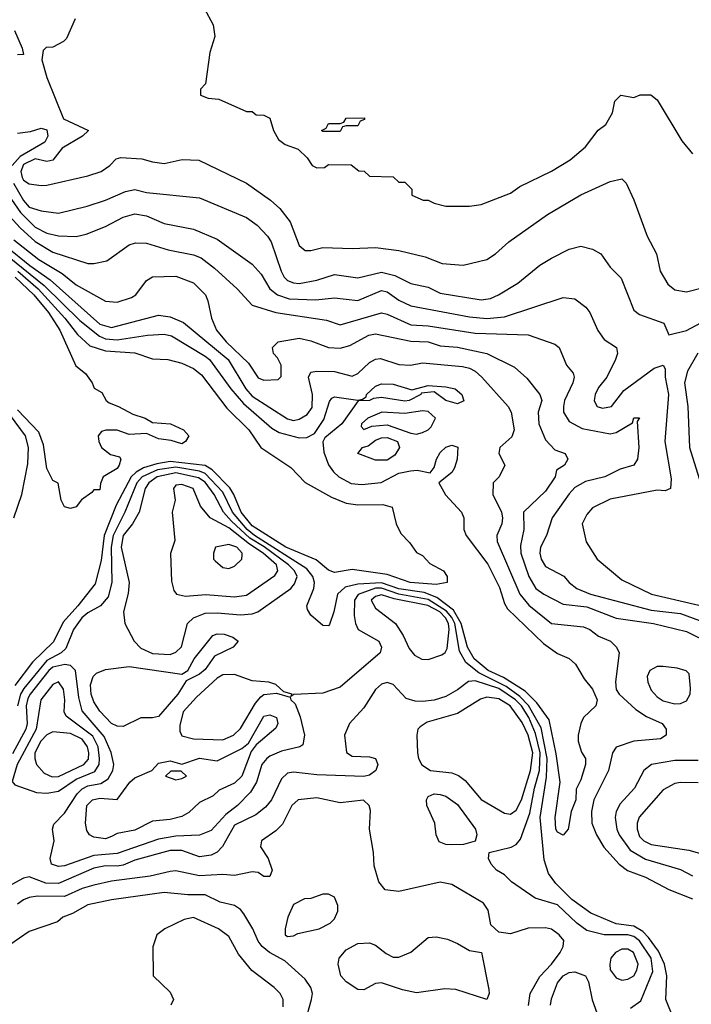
# Model space of a CAD drawing. Header units: inches. Extents: x 2348341 to 2479810, y 460419 to 613669.
# Tile 260 of 656: x 2393837 to 2396127, y 532993 to 536347. Entities that reach past the tile are written whole.
import ezdxf

# ---------------------------------------------------------------- set-up
doc = ezdxf.new("R2010")
doc.units = ezdxf.units.IN
doc.header["$MEASUREMENT"] = 0
doc.layers.add('C3593', color=7, linetype='Continuous')

msp = doc.modelspace()

# ---------------------------------------------------------------- linework, layer by layer
at = {"layer": 'C3593', "color": 2}
for points, elevation in [([(2394466.6, 536386.6), (2394496.3, 536330), (2394502, 536290), (2394485.1, 536234.9), (2394471, 536129), (2394454, 536110), (2394454, 536090), (2394479.6, 536079.6), (2394516, 536076), (2394610, 536034), (2394630, 536034), (2394643.6, 536023.6), (2394670, 536022), (2394690, 536011.3), (2394702, 535970), (2394719.6, 535939.6), (2394742, 535922), (2394786, 535906), (2394816.9, 535876.9), (2394834, 535850), (2394850, 535842), (2394876.4, 535843.6), (2394890, 535854), (2394967.3, 535852.7), (2394992.7, 535832.7), (2395011.6, 535831.6), (2395030, 535814), (2395110, 535812), (2395130, 535794), (2395150, 535794), (2395174, 535770), (2395174, 535750), (2395212.7, 535732.7), (2395230, 535732), (2395250, 535722), (2395290, 535712), (2395370, 535712), (2395410, 535718), (2395510, 535756), (2395541.5, 535778.5), (2395650, 535830.8), (2395714, 535870), (2395766.3, 535913.7), (2395809.3, 535970.7), (2395835.3, 535990), (2395858, 536030), (2395866, 536070), (2395886, 536090), (2395930, 536082), (2395951.6, 536091.6), (2395988.4, 536091.6), (2396010, 536074), (2396094.4, 535934.4), (2396131, 535890)], 82), ([(2394026.8, 536350), (2393996.8, 536283.2), (2393987.1, 536272.9), (2393950, 536254), (2393927.1, 536252.9), (2393917.3, 536242.7), (2393912.4, 536210), (2393930, 536150.8), (2393987, 536010), (2394071.3, 535970), (2394051, 535950), (2393981.6, 535910), (2393950, 535869), (2393930, 535863.7), (2393890, 535872.7), (2393850, 535853.8), (2393841.3, 535830), (2393845.8, 535810), (2393850, 535800.5), (2393870, 535788.2), (2393910, 535782), (2393930, 535784), (2394070, 535814.8), (2394115.3, 535830), (2394144, 535850), (2394166.3, 535873.7), (2394182, 535878), (2394253.7, 535873.7), (2394290, 535862.8), (2394330, 535857.3), (2394390.6, 535870.6), (2394448.1, 535868.1), (2394610.4, 535790.4), (2394692.4, 535732.4), (2394723.8, 535703.8), (2394758.8, 535658.8), (2394790, 535578), (2394810, 535561), (2394830, 535561), (2394870, 535570.8), (2394970, 535567.3), (2395050, 535570.7), (2395130, 535560.5), (2395219, 535539), (2395277.1, 535517.1), (2395349.4, 535510.6), (2395430, 535530.7), (2395459, 535550), (2395504, 535590), (2395636.6, 535683.4), (2395750, 535750.8), (2395850, 535796), (2395890, 535804.7), (2395904.7, 535790), (2395930, 535734), (2395976, 535610), (2396007.3, 535550), (2396020.7, 535490), (2396046.2, 535446.2), (2396070, 535427.3), (2396110, 535420.5), (2396230, 535450.5)], 78), ([(2393819.2, 536310), (2393845.5, 536250), (2393850, 536228.7), (2393830, 536227.3)], 74), ([(2393830, 535961.2), (2393873.9, 535966.1), (2393910, 535977.3), (2393930, 535972), (2393933.4, 535950), (2393923, 535930), (2393839.4, 535880.6), (2393811.6, 535850)], 74), ([(2393770.4, 535790), (2393839.7, 535690), (2393890, 535640.9), (2393930, 535619.5), (2393970, 535610.4), (2394030, 535608.4), (2394063.9, 535616.1), (2394130, 535643), (2394190, 535674.9), (2394230, 535686), (2394270, 535679.3), (2394330, 535653), (2394430, 535633.4), (2394510, 535599.1), (2394630, 535514.8), (2394660.7, 535480.7), (2394690.4, 535430), (2394716.3, 535410), (2394755.9, 535395.9), (2394846.7, 535393.3), (2394910, 535399.5), (2394990, 535390.4), (2395070, 535424.9), (2395090, 535420.4), (2395130, 535392.2), (2395170, 535372.4), (2395370, 535334.6), (2395430, 535328.9), (2395490, 535335.3), (2395690, 535400.7), (2395730, 535396), (2395767.5, 535367.5), (2395781, 535350), (2395807.9, 535287.9), (2395830, 535258), (2395871, 535230), (2395874.8, 535210), (2395867.7, 535190), (2395838.8, 535130), (2395810, 535094), (2395798.8, 535070), (2395794.8, 535050), (2395799.8, 535039.8), (2395806, 535030), (2395823.4, 535023.4), (2395854, 535030), (2395896.5, 535083.5), (2396000.1, 535159.9), (2396031, 535170), (2396037.6, 535157.6), (2396037.4, 535130), (2396048.7, 535070), (2396036.4, 534910), (2396057.3, 534782.7), (2396056, 534750), (2396037.5, 534742.5), (2396010, 534745.1), (2395850, 534714), (2395790, 534684), (2395770, 534662), (2395754.8, 534630), (2395768.1, 534568.1), (2395806, 534510), (2395890, 534439.1), (2395991, 534390), (2396299.2, 534319.2)], 70), ([(2393816.6, 535790), (2393850, 535731.8), (2393870, 535708.9), (2393910, 535696.4), (2393970, 535688.2), (2394067.7, 535712.3), (2394130, 535732.7), (2394197.7, 535762.3), (2394230, 535768.4), (2394270, 535758.4), (2394450, 535740.7), (2394610, 535673.4), (2394646.9, 535646.9), (2394682, 535610), (2394694.9, 535590), (2394728.7, 535490), (2394739.3, 535470), (2394750, 535459.3), (2394770, 535450.4), (2394790, 535448.8), (2394850, 535459.5), (2394910, 535479.3), (2394990, 535468.4), (2395070, 535487.2), (2395115.8, 535475.8), (2395170, 535448.4), (2395230, 535435.8), (2395270, 535415.3), (2395410, 535392.7), (2395442, 535398), (2395469, 535410), (2395535.3, 535450), (2395610, 535510.8), (2395650, 535534.8), (2395710, 535566), (2395750, 535576), (2395790, 535566), (2395818, 535550), (2395850, 535504.7), (2395887.1, 535467.1), (2395930, 535358), (2395950, 535342.8), (2396033, 535313), (2396050, 535274), (2396110, 535288), (2396210, 535341.6)], 74), ([(2393790, 535692), (2393838.7, 535638.7), (2393890, 535591.4), (2393950, 535555.6), (2394070, 535517.1), (2394090, 535516.3), (2394134.2, 535525.8), (2394210, 535580.7), (2394232.5, 535587.5), (2394270, 535586), (2394342.9, 535562.9), (2394430, 535546.7), (2394455.6, 535535.6), (2394501.2, 535501.2), (2394578.8, 535430), (2394630, 535374.8), (2394710.3, 535350.3), (2394883.1, 535323.1), (2394930, 535308), (2395070, 535348.4), (2395090, 535344.4), (2395170, 535307.4), (2395230, 535304.6), (2395390, 535279), (2395570, 535273.4), (2395661.4, 535241.4), (2395676, 535230), (2395701, 535170), (2395723.5, 535143.5), (2395727.3, 535130), (2395723, 535110), (2395694.4, 535050), (2395690.4, 535030), (2395690.5, 535010), (2395710, 534978.8), (2395754.2, 534954.2), (2395850, 534936.3), (2395870, 534940.7), (2395925.6, 534974.4), (2395930, 534990.7), (2395950, 534991.3), (2395942, 534978), (2395947.3, 534890), (2395943, 534850), (2395930.4, 534829.6), (2395884.4, 534815.6), (2395832, 534790), (2395765.5, 534774.5), (2395730, 534754), (2395710, 534732.3), (2395652.7, 534650), (2395633.4, 534590), (2395612.7, 534550), (2395610.4, 534530), (2395614.9, 534510), (2395630, 534484), (2395691.8, 534451.8), (2395710.6, 534430), (2395736.3, 534410), (2395782.8, 534390), (2395990, 534335.8), (2396090, 534324.4), (2396330, 534236)], 66), ([(2393794, 535574), (2393871.5, 535510), (2393940.6, 535460.6), (2394110.6, 535310), (2394150, 535298.3), (2394310, 535340.3), (2394350, 535334.9), (2394395.4, 535315.4), (2394547.6, 535190), (2394607.9, 535090), (2394630, 535065.2), (2394750, 534987.6), (2394770, 534982.3), (2394790, 534986), (2394817.2, 535002.8), (2394834.3, 535025.7), (2394835.6, 535070), (2394821.6, 535130), (2394830, 535146.8), (2394849.6, 535150.4), (2394910, 535148.7), (2394970, 535132.7), (2394990, 535141.6), (2395030, 535179.3), (2395050, 535190.5), (2395067.5, 535192.5), (2395130, 535172.4), (2395169.5, 535170.5), (2395210, 535178), (2395346.1, 535166.1), (2395370, 535160.3), (2395390.2, 535150.2), (2395412.4, 535130), (2395502, 535030), (2395513, 535010), (2395522.4, 534950), (2395514.3, 534925.7), (2395474, 534890), (2395470.6, 534870), (2395491, 534830), (2395471, 534790), (2395451, 534770), (2395450.5, 534730), (2395479.3, 534670), (2395483, 534650), (2395480.7, 534630), (2395464, 534590), (2395464.9, 534570), (2395542, 534390), (2395572.3, 534352.3), (2395650, 534290.4), (2395759, 534279), (2395781, 534270), (2395810, 534246.8), (2395851, 534230), (2395871, 534210), (2395881, 534190), (2395867.9, 534092.1), (2395870, 534066), (2395880.7, 534050), (2395937.6, 533997.6), (2395973.7, 533973.7), (2396027.3, 533950), (2396041, 533930), (2396041, 533910), (2396022, 533898), (2395930, 533889.3), (2395870.8, 533869.2), (2395858, 533850), (2395844, 533790), (2395794, 533690), (2395786, 533650), (2395787.2, 533610), (2395803.8, 533570), (2395828.8, 533528.8), (2395880.7, 533470), (2395909, 533449), (2395970, 533426.3), (2396050, 533384.6), (2396130, 533352.9)], 58), ([(2393817.7, 535597.7), (2393903.1, 535530), (2393982.2, 535482.2), (2394030, 535444.4), (2394130, 535388), (2394170, 535384.9), (2394218.9, 535401.1), (2394233.2, 535410), (2394270, 535458.8), (2394290, 535470.7), (2394370, 535473.4), (2394430, 535450.7), (2394470.7, 535410), (2394479.1, 535390), (2394490.6, 535330), (2394508.2, 535290), (2394541.3, 535250), (2394617.7, 535177.7), (2394650, 535127.3), (2394670, 535118.8), (2394718, 535122), (2394728, 535132), (2394728.7, 535170), (2394715.5, 535195.5), (2394702, 535210), (2394699, 535230), (2394718, 535250), (2394790, 535262), (2394830, 535253), (2394890, 535230.4), (2394930, 535228.4), (2394962.3, 535237.7), (2395027.3, 535272.7), (2395050, 535277), (2395170, 535251.7), (2395230, 535250.3), (2395270, 535235.8), (2395330, 535231.8), (2395430, 535210.4), (2395523.4, 535163.4), (2395565.8, 535125.8), (2395610.7, 535070), (2395617.1, 535050), (2395604.9, 535010), (2395606.4, 534970), (2395630, 534916), (2395661.7, 534881.7), (2395696, 534870), (2395706, 534850), (2395694.8, 534830), (2395666.9, 534813.1), (2395662, 534790), (2395630, 534740.9), (2395554.8, 534670), (2395555.3, 534610), (2395543.8, 534556.2), (2395544.9, 534530), (2395573.1, 534450), (2395597.1, 534410), (2395624, 534390), (2395690, 534355.8), (2395770, 534347.6), (2395870, 534308.7), (2395998, 534290), (2396110, 534263.1), (2396176, 534230)], 62), ([(2393777.8, 535557.8), (2393921.2, 535441.2), (2394042, 535322), (2394108.8, 535268.8), (2394130, 535260.2), (2394170, 535256.9), (2394272.8, 535272.8), (2394330, 535276.4), (2394354.8, 535270), (2394470, 535201.1), (2394484.4, 535190), (2394556.5, 535090), (2394599.8, 535039.8), (2394696.2, 534956.2), (2394721.5, 534941.5), (2394790, 534922.4), (2394816.2, 534923.8), (2394842, 534938), (2394874.5, 534985.5), (2394893.1, 535046.9), (2394901.7, 535058.3), (2394910, 535063), (2394989.4, 535050.6), (2395005.6, 535054.4), (2395018, 535062), (2395019, 535070), (2395050, 535098.8), (2395070, 535107.3), (2395110, 535106), (2395173.6, 535086.4), (2395230, 535101), (2395290, 535096.3), (2395322, 535090), (2395344.7, 535070), (2395351.3, 535048.7), (2395330, 535039), (2395290, 535049.6), (2395250, 535079), (2395205.4, 535074.6), (2395204.7, 535070), (2395164.7, 535050), (2395150, 535047.4), (2395070, 535060.7), (2395043.5, 535056.5), (2395029.5, 535049.5), (2394990.9, 535049.1), (2394934.9, 534970), (2394877.1, 534922.9), (2394870.4, 534909.6), (2394873.5, 534873.5), (2394890.3, 534830.3), (2394906.6, 534806.6), (2394924.9, 534790), (2394967.5, 534767.5), (2395003.9, 534763.9), (2395069.6, 534770.4), (2395130, 534802), (2395169.6, 534810.4), (2395192.3, 534812.3), (2395236.5, 534803.5), (2395250, 534822), (2395257.6, 534850), (2395270, 534873.4), (2395290, 534890.6), (2395310, 534897.3), (2395330.7, 534890.7), (2395328, 534850), (2395319.2, 534820.8), (2395310, 534805.2), (2395266, 534770), (2395288.6, 534728.6), (2395342.8, 534670), (2395350.7, 534650), (2395350.8, 534610), (2395358.8, 534590), (2395432.8, 534492.8), (2395473, 534413), (2395490, 534358.8), (2395500.2, 534340.2), (2395622.2, 534222.2), (2395670, 534187.7), (2395710, 534170.6), (2395732.1, 534152.1), (2395761.7, 534101.7), (2395790, 534066.8), (2395805.5, 534030), (2395800.7, 534010), (2395758.8, 533970), (2395750.4, 533949.6), (2395741, 533910), (2395741, 533890), (2395752.5, 533852.5), (2395766, 533830), (2395766, 533810), (2395750, 533758), (2395733.7, 533726.3), (2395732.4, 533690), (2395717.3, 533650), (2395706.8, 533590), (2395690, 533569.4), (2395670, 533579), (2395665.1, 533590), (2395662, 533630), (2395679.3, 533750), (2395665.9, 533845.9), (2395642.3, 533962.3), (2395600.1, 534020.1), (2395559.9, 534059.9), (2395486.8, 534106.8), (2395434, 534130), (2395385.8, 534170), (2395363.2, 534210), (2395342.6, 534290), (2395315.6, 534335.6), (2395259, 534379), (2395215.8, 534395.8), (2395130, 534408.6), (2395070, 534429), (2394990, 534424.5), (2394946.4, 534413.6), (2394920.4, 534390), (2394907.7, 534330), (2394893, 534287), (2394890, 534282), (2394870, 534284), (2394830, 534319), (2394818.6, 534338.6), (2394816, 534350), (2394839.5, 534410), (2394842.4, 534430), (2394836.9, 534450), (2394816.5, 534476.5), (2394637.7, 534590), (2394612.6, 534610), (2394562.5, 534670), (2394530, 534738.2), (2394470, 534801.2), (2394450, 534809.3), (2394370, 534822.5), (2394306.5, 534813.5), (2394254.4, 534790), (2394236.8, 534770), (2394195.8, 534670), (2394156.3, 534590), (2394148.7, 534550), (2394151.7, 534430), (2394138.4, 534381.6), (2394112.7, 534350), (2394070, 534326.9), (2394048.9, 534310), (2394020.9, 534270), (2393994.5, 534205.5), (2393978.4, 534190), (2393930, 534164.4), (2393851.1, 534068.9), (2393840.5, 534050), (2393830.1, 534010)], 54), ([(2393830.7, 535490.7), (2393900.6, 535430), (2393991.3, 535330), (2394034.5, 535274.5), (2394076.1, 535236.1), (2394130, 535219.1), (2394230, 535212.9), (2394290, 535192.2), (2394342, 535190), (2394390, 535177), (2394430, 535159.5), (2394457.2, 535137.2), (2394543.6, 535023.6), (2394618.7, 534950), (2394658.7, 534890), (2394761.6, 534821.6), (2394810.5, 534770.5), (2394900.6, 534720.6), (2394950, 534700.4), (2394990, 534694.4), (2395075.2, 534695.2), (2395107.1, 534687.1), (2395121, 534630), (2395136.9, 534596.9), (2395166.4, 534566.4), (2395190, 534532), (2395210, 534522), (2395234.8, 534494.8), (2395282, 534470), (2395294, 534450), (2395294, 534430), (2395256.4, 534423.6), (2395168, 534430), (2395090, 534457), (2394970, 534474), (2394910, 534464.5), (2394890, 534472), (2394847.7, 534507.7), (2394744.2, 534550), (2394630, 534623.5), (2394592.1, 534670), (2394567.3, 534730), (2394553, 534753), (2394493.3, 534813.3), (2394470, 534829.1), (2394350, 534842), (2394305.2, 534834.8), (2394259.7, 534820.3), (2394234, 534806), (2394217.5, 534790), (2394166.1, 534693.9), (2394125.2, 534590), (2394114.7, 534505.3), (2394094, 534426), (2394035.6, 534350), (2393985.2, 534294.8), (2393952.6, 534227.4), (2393881.2, 534158.8), (2393821.1, 534078.9)], 50), ([(2393822.2, 535470), (2393885.5, 535410), (2393935.5, 535350), (2393974.3, 535290), (2394028.3, 535168.3), (2394061.4, 535141.4), (2394084.7, 535110), (2394091.6, 535091.6), (2394116.9, 535076.9), (2394132, 535050), (2394142, 535042), (2394174, 535030), (2394223, 535003), (2394264.7, 534990), (2394290, 534974.8), (2394351.3, 534970), (2394396, 534950), (2394414, 534930), (2394402, 534910), (2394390, 534902), (2394353.2, 534913.2), (2394310, 534919), (2394270, 534937.2), (2394210, 534934), (2394169.1, 534949.1), (2394130.9, 534949.1), (2394116, 534944), (2394104.7, 534930), (2394106.8, 534910), (2394116, 534890), (2394146.4, 534866.4), (2394178, 534858), (2394182, 534850), (2394176, 534830), (2394170, 534818), (2394122, 534790), (2394112.7, 534767.3), (2394110, 534746), (2394090, 534746), (2394083.6, 534736.4), (2394047.9, 534712.1), (2394030, 534688), (2394010, 534682), (2393990, 534688), (2393979, 534710), (2393968, 534768), (2393950, 534778), (2393930, 534818), (2393918.9, 534898.9), (2393902.5, 534942.5), (2393830, 535018.7)], 46), ([(2396149.1, 535210.9), (2396113.4, 535150), (2396103, 535110), (2396114.4, 535030), (2396120.4, 534890), (2396170.8, 534730)], 74), ([(2393816.9, 534650), (2393844.5, 534730), (2393865.3, 534834.7), (2393867.2, 534890), (2393856.8, 534930), (2393770, 535047.1)], 50), ([(2396090, 532886), (2396039.6, 533010), (2396043.5, 533090), (2396035.6, 533130), (2396014.4, 533174.4), (2395980.5, 533220.5), (2395960.8, 533240.8), (2395930, 533259.4), (2395870, 533267.1), (2395784.1, 533304.1), (2395719.8, 533350), (2395664.4, 533404.4), (2395639.3, 533439.3), (2395625.4, 533485.4), (2395611.8, 533630), (2395632.6, 533767.4), (2395635, 533830), (2395614.6, 533934.6), (2395571.5, 534011.5), (2395542.1, 534042.1), (2395495.4, 534075.4), (2395401.8, 534121.8), (2395357.8, 534157.8), (2395336.5, 534196.5), (2395320.4, 534290), (2395310.6, 534310.6), (2395292.6, 534332.6), (2395230, 534371.9), (2395130, 534390.8), (2395070, 534410.8), (2395049.7, 534410.3), (2394991.1, 534388.9), (2394978.9, 534370), (2394977.6, 534317.6), (2394981.6, 534290), (2394990.8, 534270), (2395061, 534230), (2395070.8, 534210), (2395066, 534190), (2394930, 534073.2), (2394870, 534052.7), (2394772, 534048), (2394762, 534042), (2394766, 534050), (2394738, 534058), (2394710, 534082), (2394686, 534090), (2394630, 534095.1), (2394570, 534116.2), (2394530, 534115.6), (2394510, 534103.6), (2394440.4, 534039.6), (2394394.9, 533990), (2394383.1, 533943.1), (2394383.4, 533923.4), (2394390, 533907.7), (2394430, 533897.1), (2394530, 533894.4), (2394566.6, 533910), (2394590, 533932.4), (2394640.6, 534019.4), (2394659.1, 534040.9), (2394670, 534048), (2394712.7, 534052.7), (2394759.6, 534039.6), (2394762, 534030), (2394776.8, 534016.8), (2394792.8, 533972.8), (2394807.7, 533910), (2394802.8, 533877.2), (2394792, 533870), (2394730, 533855.1), (2394690, 533838.7), (2394679.3, 533830), (2394663.1, 533810), (2394644.2, 533750), (2394624.4, 533715.6), (2394579.5, 533670), (2394540, 533640), (2394490, 533585.1), (2394450.3, 533569.7), (2394370, 533565.8), (2394310, 533556.1), (2394170, 533506.6), (2394090, 533500.3), (2393990, 533465.1), (2393970, 533462.4), (2393946, 533470), (2393940.9, 533490), (2393954.5, 533550), (2393949.2, 533590), (2393953.2, 533606.8), (2393990, 533644), (2394033.7, 533710), (2394050, 533727.4), (2394070, 533736.9), (2394114.2, 533745.8), (2394138.5, 533761.5), (2394154.7, 533790), (2394158, 533810), (2394149.6, 533850.4), (2394124.9, 533904.9), (2394050, 533992.7), (2394038.4, 534038.4), (2394027.6, 534130), (2394010, 534147.6), (2393990.9, 534150.9), (2393950, 534141.4), (2393936.5, 534130), (2393873.2, 534050), (2393865.6, 534034.4), (2393859.8, 534010), (2393863, 533950), (2393858.5, 533930), (2393813.1, 533846.9)], 58), ([(2395919.6, 532980.4), (2395954.9, 533005.1), (2395994.9, 533105.1), (2395989.8, 533150), (2395950, 533209.7), (2395930, 533224.2), (2395910, 533229.8), (2395830, 533229.6), (2395770, 533245.1), (2395736, 533270), (2395670, 533332), (2395594.2, 533354.2), (2395514, 533410), (2395490, 533434), (2395462, 533450), (2395444, 533470), (2395435.3, 533490), (2395438, 533510), (2395511.9, 533528.1), (2395530, 533537.3), (2395544.7, 533555.3), (2395576.2, 533643.8), (2395592.1, 533730), (2395609.2, 533790), (2395610.9, 533850), (2395595.4, 533915.4), (2395572.8, 533970), (2395547.5, 534010), (2395527.2, 534030), (2395470, 534069.1), (2395390, 534094.5), (2395367.2, 534092.8), (2395330, 534064.5), (2395290, 534042), (2395250, 534029.6), (2395210, 534025.1), (2395185.6, 534025.6), (2395154.5, 534034.5), (2395110, 534082.7), (2395090, 534089.4), (2395070, 534083.7), (2395050, 534066), (2395010, 534002.7), (2394961, 533950), (2394944, 533910), (2394951, 533851), (2394970, 533838), (2395030, 533836), (2395050, 533831), (2395058, 533810), (2395051.3, 533790), (2395030, 533774), (2395010, 533769.4), (2394850, 533775.4), (2394770, 533784.2), (2394750, 533780.7), (2394730, 533761.2), (2394695.8, 533690), (2394675.6, 533664.4), (2394641.8, 533638.2), (2394570, 533602.9), (2394529.1, 533530.9), (2394510, 533511.8), (2394490, 533501.3), (2394450, 533495.6), (2394390, 533516.9), (2394350, 533517.4), (2394230, 533484), (2394190, 533467.4), (2394170, 533463.5), (2394130, 533465.1), (2394090, 533456.8), (2393970, 533405.1), (2393926.2, 533406.2), (2393870, 533427.3), (2393850, 533422.9), (2393770, 533379.3)], 62), ([(2396150, 533823.5), (2396070, 533824), (2395990.3, 533809.7), (2395964.9, 533790), (2395932.7, 533730), (2395883.6, 533676.4), (2395870.4, 533650), (2395866.4, 533630), (2395872.2, 533590), (2395880.3, 533570), (2395918.4, 533518.4), (2395970, 533487.2), (2396090, 533452.7), (2396130.3, 533430.3)], 62), ([(2396150, 533748), (2396090, 533749), (2396070, 533745.2), (2396030, 533724), (2395948.9, 533631.1), (2395942.4, 533610), (2395942.4, 533590), (2395950, 533564.9), (2395964.9, 533550), (2395990, 533538), (2396118, 533518), (2396227.3, 533487.3)], 66), ([(2395571.3, 532988.7), (2395576.9, 533030), (2395610, 533088), (2395649.6, 533130), (2395679.3, 533170), (2395689.4, 533190), (2395692, 533210), (2395676, 533230), (2395650, 533249.4), (2395630, 533254), (2395570, 533252), (2395510, 533232.7), (2395470, 533239), (2395443.6, 533263.6), (2395434, 533314), (2395418, 533338), (2395310, 533401.2), (2395270, 533409.2), (2395130, 533377.2), (2395082.7, 533382.7), (2395061.2, 533410), (2395045.4, 533465.4), (2395043.7, 533510), (2395029.4, 533590), (2395032.9, 533652.9), (2395028.7, 533670), (2395008.9, 533688.9), (2394930, 533679), (2394850, 533696), (2394786.8, 533690), (2394764.9, 533670), (2394733.2, 533606.8), (2394710, 533584), (2394661, 533550), (2394658, 533530), (2394684.7, 533490), (2394698, 533450), (2394690, 533428), (2394670, 533428.7), (2394650, 533442), (2394630, 533444), (2394570, 533432.3), (2394530, 533435.1), (2394450, 533431.2), (2394370, 533447.6), (2394350, 533445.6), (2394282, 533430), (2394150, 533412.8), (2394090, 533398.9), (2394050, 533387.3), (2393990, 533360.4), (2393898.5, 533361.5), (2393870, 533357.4), (2393850, 533349.6), (2393830, 533334)], 66), ([(2394810, 532932), (2394832.3, 533010), (2394835.1, 533030), (2394829.3, 533050), (2394810, 533079.3), (2394741.2, 533141.2), (2394688.7, 533170), (2394664, 533190), (2394650, 533208.7), (2394632.3, 533250), (2394601.7, 533301.7), (2394590, 533316), (2394570, 533329.4), (2394520.8, 533340.8), (2394470, 533366), (2394410, 533366.3), (2394330, 533374), (2394150.5, 533349.5), (2394070, 533331.8), (2394017.5, 533302.5), (2393984.7, 533290), (2393966.4, 533273.6), (2393870, 533241.2), (2393803.9, 533196.1)], 70), ([(2394735.9, 532984.1), (2394735.1, 533010), (2394725.2, 533030), (2394705.2, 533050), (2394628.3, 533108.3), (2394583.5, 533163.5), (2394550, 533224), (2394515.3, 533250), (2394430, 533289.4), (2394398, 533282), (2394332, 533250), (2394304.7, 533230), (2394291.1, 533188.9), (2394292, 533090), (2394350, 533034), (2394362, 533010), (2394352, 532990)], 74), ([(2395646, 532990), (2395650, 533012), (2395670, 533066.8), (2395690, 533090.4), (2395710, 533101.6), (2395730, 533103.8), (2395766, 533090), (2395775.5, 533070), (2395788.7, 533008.7), (2395804.2, 532964.2)], 62)]:
    msp.add_lwpolyline(points, dxfattribs=dict(at, elevation=elevation))
for points, elevation in [([(2394870, 535966), (2394866, 535970), (2394882, 535978), (2394890, 535994), (2394930, 535994), (2394942, 535998), (2394950, 536012), (2395012.7, 536012.7), (2395012.7, 536007.3), (2394998, 536002), (2394990, 535986), (2394950, 535986), (2394938, 535982), (2394930, 535966)], 82), ([(2395210, 535014.8), (2395150, 535006), (2395072, 535010), (2395024, 534990), (2395002, 534970), (2395001.4, 534961.4), (2395010, 534951.3), (2395037.4, 534962.6), (2395090, 534967.1), (2395170, 534938.9), (2395190, 534935.3), (2395210, 534941.3), (2395229.2, 534950), (2395239.4, 534960.6), (2395254.5, 534990), (2395230, 535012.8)], 58), ([(2395090, 534846.6), (2395050, 534847), (2394989.6, 534870), (2395005.2, 534890), (2395024.9, 534895.1), (2395050, 534914.9), (2395070, 534923.1), (2395090, 534924.2), (2395125.5, 534910), (2395132.2, 534890), (2395116, 534864)], 54), ([(2394370, 534803.6), (2394305.3, 534790), (2394277.4, 534770), (2394264.7, 534750), (2394244.6, 534670), (2394221.7, 534630), (2394190.3, 534590), (2394182.6, 534550), (2394210.4, 534430), (2394207, 534393), (2394190.7, 534330), (2394196, 534290), (2394227.7, 534230), (2394250, 534206.4), (2394290, 534187.6), (2394350, 534184.9), (2394370, 534192.2), (2394388.7, 534211.3), (2394409.6, 534290), (2394429.8, 534310.2), (2394470, 534325.3), (2394510, 534327.2), (2394590, 534319.6), (2394630, 534323.1), (2394649.2, 534330), (2394762, 534410), (2394774.2, 534425.8), (2394783.5, 534450), (2394773.5, 534470), (2394753.8, 534490), (2394671.1, 534551.1), (2394621.3, 534581.3), (2394559.2, 534639.2), (2394532.3, 534670), (2394499.8, 534730), (2394470, 534771.4), (2394446.3, 534786.3)], 58), ([(2394390, 534763.7), (2394370, 534762), (2394361, 534750), (2394366.8, 534710), (2394357.3, 534670), (2394366.4, 534573.6), (2394350.8, 534529.2), (2394354.4, 534434.4), (2394362.5, 534402.5), (2394372, 534390), (2394403, 534383), (2394471.3, 534388.7), (2394570, 534381.3), (2394610, 534386.4), (2394706.5, 534453.5), (2394716.9, 534470), (2394712.1, 534490), (2394667.4, 534530), (2394620.3, 534560.3), (2394550, 534616.5), (2394486.6, 534650), (2394454, 534690), (2394429, 534750)], 62), ([(2394550, 534559.3), (2394504.7, 534550), (2394498, 534530), (2394498, 534510), (2394503.5, 534503.5), (2394530, 534481), (2394550, 534478), (2394570, 534486), (2394594, 534510), (2394596, 534524), (2394596, 534530), (2394577.2, 534550)], 66), ([(2395070, 534388.5), (2395050, 534382), (2395035.8, 534370), (2395050, 534343), (2395118.4, 534290), (2395144.9, 534250), (2395165.1, 534205.1), (2395182.6, 534182.6), (2395208.5, 534168.5), (2395230, 534168.2), (2395276.3, 534183.7), (2395287.9, 534192.1), (2395294.6, 534205.4), (2395301, 534270), (2395298.4, 534290), (2395289.1, 534310), (2395268.9, 534330), (2395228.7, 534351.3), (2395114.1, 534374.1)], 62), ([(2394290, 533969), (2394250, 533969.3), (2394190, 533939.3), (2394170, 533940.9), (2394150, 533949.5), (2394110, 533991.8), (2394090, 534023.7), (2394080.4, 534050), (2394078.8, 534081.2), (2394088, 534110), (2394099.1, 534120.9), (2394130, 534133.4), (2394210, 534143.8), (2394390, 534117.3), (2394410, 534130.8), (2394432, 534170), (2394495.3, 534250), (2394510, 534254.9), (2394534.2, 534254.2), (2394564, 534244), (2394582, 534230), (2394564.7, 534210), (2394501.1, 534178.9), (2394470, 534134), (2394450, 534117.6), (2394404.9, 534095.1), (2394375.8, 534050), (2394310, 533974)], 54), ([(2396030, 534144.2), (2396010, 534143.6), (2395984.9, 534130), (2395975.5, 534110), (2395978, 534090), (2395990, 534062.8), (2396010, 534040.5), (2396030, 534026.4), (2396070, 534017.1), (2396090, 534018), (2396110, 534027.3), (2396122.7, 534050), (2396123.7, 534070), (2396119.3, 534119.3), (2396109.3, 534129.3), (2396078.4, 534138.4)], 62), ([(2393970, 534091.8), (2393950, 534082), (2393908.9, 534030), (2393893.4, 533930), (2393829, 533810), (2393811.6, 533751.6), (2393821, 533741), (2393894.4, 533714.4), (2393930, 533712), (2393970, 533718.7), (2394030, 533760.2), (2394093.4, 533786.6), (2394108.7, 533810), (2394109.8, 533830), (2394104.8, 533870), (2394086.5, 533906.5), (2393995.2, 533975.2), (2393989.4, 533990), (2393991.1, 534030), (2393986.2, 534066.2)], 62), ([(2395430, 534039.7), (2395407.8, 534032.2), (2395330, 533984.2), (2395226.1, 533953.9), (2395202, 533938), (2395194.8, 533930), (2395190.7, 533910), (2395193, 533850), (2395196.3, 533830), (2395208.5, 533808.5), (2395238, 533790), (2395310, 533781.3), (2395333, 533773), (2395355.4, 533755.4), (2395410, 533690.4), (2395490, 533644), (2395510, 533640.7), (2395530, 533654), (2395547.8, 533690), (2395578.9, 533790), (2395586.5, 533850), (2395570, 533909.6), (2395550, 533953.3), (2395509.6, 534010), (2395470, 534034.2)], 66), ([(2394130, 533557.2), (2394090, 533562.7), (2394075.3, 533570), (2394065.6, 533585.6), (2394061.2, 533610), (2394066, 533670), (2394086, 533690), (2394110, 533694.9), (2394170, 533691), (2394212.7, 533750), (2394230, 533764.9), (2394288, 533790), (2394310, 533814.8), (2394350, 533822), (2394390, 533811), (2394450, 533832), (2394510, 533822.8), (2394594.9, 533865.1), (2394617.2, 533882.8), (2394670, 533974.4), (2394690, 533979.3), (2394712.4, 533970), (2394717.1, 533950), (2394710, 533934), (2394642.8, 533877.2), (2394625.8, 533854.2), (2394594, 533770), (2394570, 533747), (2394517.3, 533722.7), (2394496.7, 533703.3), (2394450, 533680.9), (2394413.7, 533646.3), (2394390, 533632.7), (2394350, 533622.7), (2394290, 533617.2), (2394230, 533586), (2394170, 533575.3), (2394150, 533565.2)], 54), ([(2393950, 533921.7), (2393930, 533911.3), (2393909.2, 533890), (2393889.1, 533850), (2393888.9, 533830), (2393894.9, 533810), (2393920.6, 533780.6), (2393948.2, 533768.2), (2393970, 533769.2), (2394055.6, 533810), (2394071.4, 533828.6), (2394072.7, 533850), (2394068.5, 533870), (2394050, 533896.8), (2394010, 533915.5)], 66), ([(2394387.3, 533787.3), (2394352.7, 533787.3), (2394334, 533770), (2394370, 533758), (2394390, 533762), (2394406, 533770)], 54), ([(2395310, 533536), (2395290, 533537.2), (2395266.8, 533546.8), (2395257.2, 533570), (2395252.7, 533610), (2395224.5, 533670), (2395223.7, 533690), (2395230, 533701), (2395250, 533710.5), (2395270, 533707.7), (2395290, 533702), (2395330, 533673.4), (2395390.8, 533590), (2395396, 533570), (2395390, 533548.7), (2395350, 533537.2)], 62), ([(2394870, 533368.7), (2394830, 533354), (2394807.5, 533352.5), (2394770, 533333.2), (2394751, 533290), (2394742, 533250), (2394742, 533230), (2394750, 533224.7), (2394770, 533226), (2394785.2, 533234.8), (2394858, 533250), (2394895.3, 533270), (2394910, 533284.7), (2394921.2, 533310), (2394922, 533330), (2394910, 533358), (2394890, 533368)], 70), ([(2395430, 533009), (2395323.7, 533043.7), (2395286.3, 533046.3), (2395190, 533032), (2395142.4, 533042.4), (2395070, 533066.6), (2395050, 533063.7), (2395010, 533042.7), (2394990, 533043.7), (2394949.7, 533069.7), (2394932.3, 533090), (2394922.7, 533130), (2394926, 533150), (2394950, 533178.8), (2394990, 533200.7), (2395030, 533202.8), (2395050, 533194.8), (2395086.2, 533166.2), (2395110, 533154), (2395130, 533153.4), (2395170, 533170.6), (2395230, 533220.7), (2395256.5, 533223.5), (2395295.2, 533215.2), (2395330, 533200.7), (2395370, 533176), (2395411.3, 533170), (2395436.9, 533043.1), (2395438, 533030)], 66), ([(2395910, 533180.5), (2395890, 533180.5), (2395868, 533170), (2395852.7, 533150), (2395848.2, 533130), (2395850.4, 533110.4), (2395870, 533082.8), (2395890, 533075.5), (2395910, 533079.3), (2395930, 533090.6), (2395941.3, 533110), (2395945.1, 533130), (2395929.4, 533170)], 66)]:
    msp.add_lwpolyline(points, close=True, dxfattribs=dict(at, elevation=elevation))

doc.saveas('drawing.dxf')
